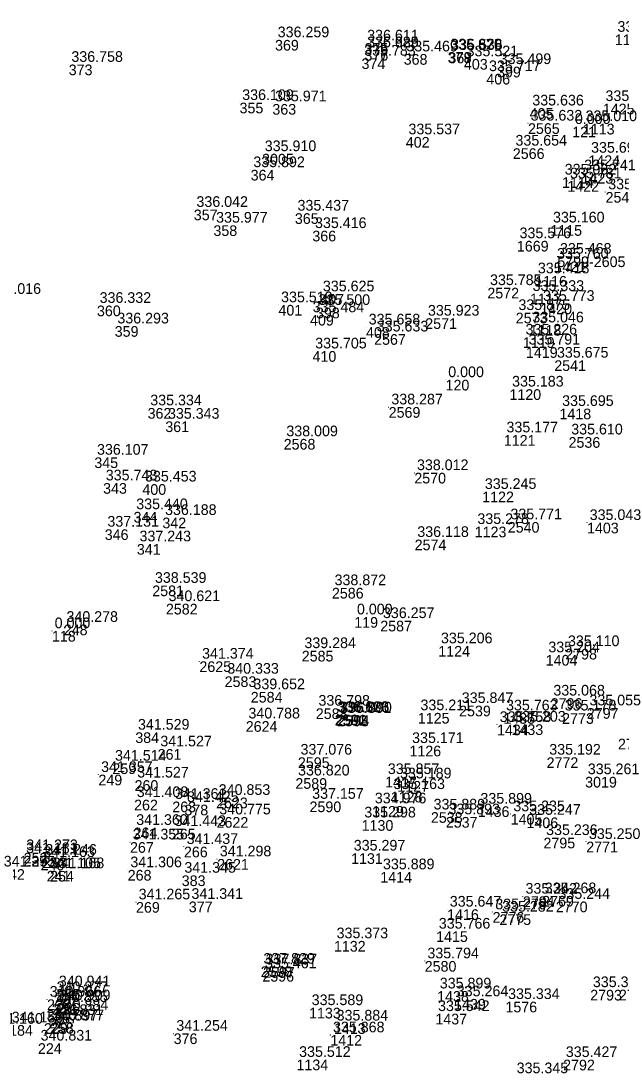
# Model space of a CAD drawing. Extents: x -829398 to -819400, y -1074439 to -1067977.
# Drawn here: x -820006.2 to -819938.6, y -1073221.6 to -1073103.4 of the extents above; entities that cross this region are included whole.
import ezdxf

# ---------------------------------------------------------------- set-up
doc = ezdxf.new("R2010")
doc.units = 0
for name, color, linetype in [('Vrstva 60', 7, 'Continuous'), ('Vrstva 61', 7, 'Continuous'), ('Čísla bodů_doměření_2012', 7, 'Continuous')]:
    doc.layers.add(name, color=color, linetype=linetype)

# ---------------------------------------------------------------- blocks, each defined once
blk = doc.blocks.new('BOD')
at = {"layer": 'Čísla bodů_doměření_2012'}
for p, q in [((-0.15, 0), (0.15, 0)), ((0, -0.15), (0, 0.15))]:
    blk.add_line(p, q, dxfattribs=at)

msp = doc.modelspace()

# ---------------------------------------------------------------- linework, layer by layer
at = {"layer": 'Vrstva 60'}
for p, q in [((-819977.6, -1073105.549), (-819977.6, -1073105.549)), ((-819967.524, -1073105.91), (-819967.524, -1073105.91)), ((-819967.533, -1073106.673), (-819967.533, -1073106.673)), ((-819967.531, -1073106.694), (-819967.531, -1073106.694)), ((-819963.116, -1073107.143), (-819963.116, -1073107.143)), ((-819958.154, -1073106.915), (-819958.154, -1073106.915)), ((-819958.154, -1073106.958), (-819958.154, -1073106.958)), ((-819958.078, -1073106.977), (-819958.078, -1073106.977)), ((-820000.832, -1073108.32), (-820000.832, -1073108.32)), ((-819967.861, -1073107.622), (-819967.861, -1073107.622)), ((-819956.334, -1073107.691), (-819956.334, -1073107.691)), ((-819953.807, -1073109.364), (-819953.807, -1073109.364)), ((-819952.606, -1073108.566), (-819952.606, -1073108.566)), ((-819981.597, -1073112.612), (-819981.597, -1073112.612)), ((-819977.901, -1073112.76), (-819977.901, -1073112.76)), ((-819948.935, -1073113.227), (-819948.935, -1073113.227)), ((-819949.12, -1073114.928), (-819949.12, -1073114.928)), ((-819962.876, -1073116.471), (-819962.876, -1073116.471)), ((-819950.828, -1073117.744), (-819950.828, -1073117.744)), ((-819979.06, -1073118.368), (-819979.06, -1073118.368)), ((-819980.346, -1073120.17), (-819980.346, -1073120.17)), ((-819986.747, -1073124.64), (-819986.747, -1073124.64)), ((-819975.367, -1073125.055), (-819975.367, -1073125.055)), ((-819984.538, -1073126.414), (-819984.538, -1073126.414)), ((-819973.4, -1073127.021), (-819973.4, -1073127.021)), ((-819972.514, -1073134.144), (-819972.514, -1073134.144)), ((-819953.695, -1073133.443), (-819953.695, -1073133.443)), ((-819997.652, -1073135.442), (-819997.652, -1073135.442)), ((-819977.219, -1073135.372), (-819977.219, -1073135.372)), ((-819973.662, -1073136.49), (-819973.662, -1073136.49)), ((-819972.996, -1073135.677), (-819972.996, -1073135.677)), ((-819995.653, -1073137.757), (-819995.653, -1073137.757)), ((-819967.356, -1073137.873), (-819967.356, -1073137.873)), ((-819960.686, -1073136.877), (-819960.686, -1073136.877)), ((-819966.445, -1073138.66), (-819966.445, -1073138.66)), ((-819973.38, -1073140.569), (-819973.38, -1073140.569)), ((-819991.951, -1073146.975), (-819991.951, -1073146.975)), ((-819964.807, -1073146.869), (-819964.807, -1073146.869)), ((-819989.957, -1073148.481), (-819989.957, -1073148.481)), ((-819976.628, -1073150.453), (-819976.628, -1073150.453)), ((-819997.949, -1073152.53), (-819997.949, -1073152.53)), ((-819996.96, -1073155.423), (-819996.96, -1073155.423)), ((-819992.539, -1073155.546), (-819992.539, -1073155.546)), ((-819993.528, -1073158.663), (-819993.528, -1073158.663)), ((-819990.287, -1073159.31), (-819990.287, -1073159.31)), ((-819996.776, -1073160.625), (-819996.776, -1073160.625)), ((-819993.163, -1073162.28), (-819993.163, -1073162.28)), ((-819991.423, -1073166.951), (-819991.423, -1073166.951)), ((-819989.889, -1073169.009), (-819989.889, -1073169.009)), ((-820001.385, -1073171.34), (-820001.385, -1073171.34))]:
    msp.add_line(p, q, dxfattribs=at)

# ---------------------------------------------------------------- block references
at = {"layer": 'Vrstva 60', "xscale": 0.010000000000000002, "yscale": 0.010000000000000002}
for p in [(-819939.348, -1073104.938), (-819940.695, -1073112.727), (-819940.695, -1073112.727), (-819949.12, -1073114.928), (-819944.14, -1073115.31), (-819942.942, -1073114.989), (-819950.828, -1073117.744), (-819942.318, -1073118.544), (-819942.318, -1073118.544), (-819945.287, -1073120.997), (-819943.094, -1073120.521), (-819943.094, -1073120.521), (-819944.689, -1073121.426), (-819944.689, -1073121.426), (-819940.385, -1073122.664), (-819946.603, -1073126.395), (-819950.37, -1073128.163), (-819946.151, -1073130.479), (-819946.151, -1073130.479), (-819945.818, -1073129.913), (-819945.818, -1073129.913), (-819948.306, -1073132.115), (-819953.695, -1073133.443), (-819948.902, -1073134.097), (-819947.728, -1073135.215), (-819947.728, -1073135.215), (-819950.497, -1073136.248), (-819960.686, -1073136.877), (-819948.934, -1073137.637), (-819966.445, -1073138.66), (-819949.693, -1073139.007), (-819949.353, -1073140.132), (-819949.353, -1073140.132), (-819946.159, -1073141.607), (-819958.4, -1073143.799), (-819951.208, -1073144.861), (-819964.807, -1073146.869), (-819945.577, -1073147.044), (-819945.577, -1073147.044), (-819976.628, -1073150.453), (-819951.843, -1073150.016), (-819944.551, -1073150.25), (-819961.919, -1073154.266), (-819961.919, -1073154.266), (-819954.276, -1073156.383), (-819954.276, -1073156.383), (-819955.119, -1073160.325), (-819955.119, -1073160.325), (-819951.398, -1073159.8), (-819942.474, -1073159.879), (-819942.474, -1073159.879), (-819961.882, -1073161.784), (-819961.882, -1073161.784), (-819991.423, -1073166.951), (-819991.423, -1073166.951), (-819971.197, -1073167.214), (-819971.197, -1073167.214), (-819989.889, -1073169.009), (-819989.889, -1073169.009), (-819968.68, -1073170.5), (-819968.68, -1073170.5), (-819965.752, -1073170.915), (-819965.752, -1073170.915), (-820002.716, -1073172.058), (-820002.716, -1073172.058), (-820001.385, -1073171.34), (-820001.385, -1073171.34), (-819974.594, -1073174.298), (-819974.594, -1073174.298), (-819959.218, -1073173.752), (-819959.218, -1073173.752), (-819944.921, -1073174.073), (-819986.115, -1073175.483), (-819986.115, -1073175.483), (-819947.127, -1073174.764), (-819947.127, -1073174.764), (-819983.276, -1073177.173), (-819983.276, -1073177.173), (-819980.333, -1073178.924), (-819980.333, -1073178.924), (-819956.876, -1073180.473), (-819956.876, -1073180.473), (-819946.562, -1073179.634), (-819973.012, -1073180.776), (-819973.012, -1073180.776), (-819970.878, -1073181.48), (-819970.878, -1073181.48), (-819970.834, -1073181.514), (-819970.834, -1073181.514), (-819970.622, -1073181.593), (-819970.622, -1073181.593), (-819970.549, -1073181.543), (-819970.549, -1073181.543), (-819961.522, -1073181.285), (-819961.522, -1073181.285), (-819951.892, -1073181.308), (-819951.892, -1073181.308), (-819945.279, -1073181.318), (-819942.499, -1073180.74), (-819980.898, -1073182.213), (-819980.898, -1073182.213), (-819952.608, -1073182.612), (-819952.608, -1073182.612), (-819950.975, -1073182.57), (-819950.975, -1073182.57), (-819993.337, -1073183.471), (-819993.337, -1073183.471), (-819962.468, -1073184.976), (-819962.468, -1073184.976), (-819938.988, -1073184.199), (-819990.819, -1073185.354), (-819990.819, -1073185.354), (-819975.029, -1073186.284), (-819975.029, -1073186.284), (-819947.025, -1073186.285), (-819995.917, -1073186.965), (-819995.917, -1073186.965), (-819997.485, -1073188.239), (-819997.485, -1073188.239), (-819975.31, -1073188.63), (-819975.31, -1073188.63), (-819965.203, -1073188.467), (-819965.203, -1073188.467), (-819942.683, -1073188.483), (-819993.418, -1073188.859), (-819993.418, -1073188.859), (-819963.833, -1073188.958), (-819963.833, -1073188.958), (-819993.471, -1073191.059), (-819993.471, -1073191.059), (-819984.239, -1073190.816), (-819984.239, -1073190.816), (-819964.571, -1073190.157), (-819964.571, -1073190.157), (-819989.173, -1073191.263), (-819989.173, -1073191.263), (-819987.805, -1073191.612), (-819987.805, -1073191.612), (-819973.719, -1073191.256), (-819973.719, -1073191.256), (-819966.666, -1073191.767), (-819966.666, -1073191.767), (-819954.776, -1073191.798), (-819954.776, -1073191.798), (-819984.182, -1073193.007), (-819984.182, -1073193.007), (-819967.85, -1073193.352), (-819967.85, -1073193.352), (-819960.049, -1073192.458), (-819960.049, -1073192.458), (-819958.375, -1073192.998), (-819958.375, -1073192.998), (-819951.07, -1073192.653), (-819951.07, -1073192.653), (-819949.286, -1073193.056), (-819949.286, -1073193.056), (-819993.529, -1073194.193), (-819993.529, -1073194.193), (-819989.217, -1073194.32), (-819989.217, -1073194.32), (-819993.932, -1073195.831), (-819993.932, -1073195.831), (-819947.379, -1073195.331), (-819942.561, -1073195.778), (-820005.909, -1073197.034), (-820005.909, -1073197.034), (-819987.858, -1073196.341), (-819987.858, -1073196.341), (-820005.928, -1073197.374), (-820005.928, -1073197.374), (-820003.99, -1073197.803), (-820003.99, -1073197.803), (-820003.765, -1073197.552), (-820003.765, -1073197.552), (-819984.12, -1073197.73), (-819984.12, -1073197.73), (-819969.038, -1073197.08), (-819969.038, -1073197.08), (-820003.308, -1073199.06), (-820003.308, -1073199.06), (-820002.932, -1073199.066), (-820002.932, -1073199.066), (-819994.189, -1073198.957), (-819994.189, -1073198.957), (-819965.748, -1073199.184), (-819965.748, -1073199.184), (-819988.108, -1073199.573), (-819988.108, -1073199.573), (-819993.257, -1073202.572), (-819993.257, -1073202.572), (-819987.307, -1073202.517), (-819987.307, -1073202.517), (-819949.698, -1073201.931), (-819947.527, -1073201.882), (-819945.983, -1073202.519), (-819958.227, -1073203.386), (-819958.227, -1073203.386), (-819953.103, -1073203.693), (-819953.103, -1073203.693), (-819952.335, -1073203.954), (-819959.465, -1073205.863), (-819959.465, -1073205.863), (-819970.969, -1073206.95), (-819970.969, -1073206.95), (-819979.213, -1073209.81), (-819979.213, -1073209.81), (-819978.96, -1073209.897), (-819978.96, -1073209.897), (-819960.749, -1073209.209), (-819960.749, -1073209.209), (-819979.025, -1073210.329), (-819979.025, -1073210.329), (-820002.243, -1073212.362), (-820002.243, -1073212.362), (-820003.275, -1073213.523), (-820003.275, -1073213.523), (-820002.501, -1073213.005), (-820002.501, -1073213.005), (-819959.352, -1073212.597), (-819959.352, -1073212.597), (-819957.437, -1073213.475), (-819957.437, -1073213.475), (-819942.114, -1073212.45), (-819938.885, -1073212.439), (-820002.533, -1073214.122), (-820002.533, -1073214.122), (-820002.231, -1073213.934), (-820002.231, -1073213.934), (-819973.773, -1073214.474), (-819973.773, -1073214.474), (-819951.66, -1073213.787), (-820003.045, -1073215.586), (-820003.045, -1073215.586), (-820002.481, -1073215.033), (-820002.481, -1073215.033), (-819959.549, -1073215.143), (-819959.549, -1073215.143), (-820003.623, -1073216.209), (-820003.623, -1073216.209), (-820002.941, -1073216.172), (-820002.941, -1073216.172), (-819970.968, -1073216.207), (-819970.968, -1073216.207), (-819989.016, -1073217.356), (-819989.016, -1073217.356), (-819971.375, -1073217.535), (-819971.375, -1073217.535), (-820004.297, -1073218.463), (-820004.297, -1073218.463), (-819975.187, -1073220.3), (-819975.187, -1073220.3), (-819945.162, -1073220.317)]:
    msp.add_blockref('BOD', p, dxfattribs=at)

# ---------------------------------------------------------------- texts
at = {"layer": 'Vrstva 60'}
for s, p in [('369', (-819977.6, -1073106.749)), ('375', (-819967.524, -1073107.11)), ('1106', (-819939.348, -1073106.138)), ('376', (-819967.533, -1073107.873)), ('377', (-819967.531, -1073107.894)), ('368', (-819963.116, -1073108.343)), ('379', (-819958.154, -1073108.115)), ('378', (-819958.154, -1073108.158)), ('367', (-819958.078, -1073108.177)), ('373', (-820000.832, -1073109.52)), ('374', (-819967.861, -1073108.822)), ('403', (-819956.334, -1073108.891)), ('406', (-819953.807, -1073110.564)), ('399', (-819952.606, -1073109.766)), ('355', (-819981.597, -1073113.812)), ('363', (-819977.901, -1073113.96)), ('1425', (-819940.695, -1073113.927)), ('405', (-819948.935, -1073114.427)), ('2565', (-819949.12, -1073116.128)), ('2565', (-819949.12, -1073116.128)), ('121', (-819944.14, -1073116.51)), ('1113', (-819942.942, -1073116.189)), ('402', (-819962.876, -1073117.671)), ('2566', (-819950.828, -1073118.944)), ('2566', (-819950.828, -1073118.944)), ('3005', (-819979.06, -1073119.568)), ('1424', (-819942.318, -1073119.744)), ('364', (-819980.346, -1073121.37)), ('1114', (-819945.287, -1073122.197)), ('1422', (-819944.689, -1073122.626)), ('1423', (-819943.094, -1073121.721)), ('2542', (-819940.385, -1073123.864)), ('357', (-819986.747, -1073125.84)), ('365', (-819975.367, -1073126.255)), ('358', (-819984.538, -1073127.614)), ('366', (-819973.4, -1073128.221)), ('1115', (-819946.603, -1073127.595)), ('1669', (-819950.37, -1073129.363)), ('1421', (-819946.151, -1073131.679)), ('5799-2605', (-819945.818, -1073131.113)), ('1116', (-819948.306, -1073133.315)), ('407', (-819972.514, -1073135.344)), ('2572', (-819953.695, -1073134.643)), ('2572', (-819953.695, -1073134.643)), ('1117', (-819948.902, -1073135.297)), ('360', (-819997.652, -1073136.642)), ('401', (-819977.219, -1073136.572)), ('1420', (-819947.728, -1073136.415)), ('409', (-819973.662, -1073137.69)), ('398', (-819972.996, -1073136.877)), ('2573', (-819950.497, -1073137.448)), ('359', (-819995.653, -1073138.957)), ('408', (-819967.356, -1073139.073)), ('2571', (-819960.686, -1073138.077)), ('2571', (-819960.686, -1073138.077)), ('1118', (-819948.934, -1073138.837)), ('2567', (-819966.445, -1073139.86)), ('2567', (-819966.445, -1073139.86)), ('1119', (-819949.693, -1073140.207)), ('1419', (-819949.353, -1073141.332)), ('410', (-819973.38, -1073141.769)), ('2541', (-819946.159, -1073142.807)), ('120', (-819958.4, -1073144.999)), ('1120', (-819951.208, -1073146.061)), ('362', (-819991.951, -1073148.175)), ('2569', (-819964.807, -1073148.069)), ('2569', (-819964.807, -1073148.069)), ('1418', (-819945.577, -1073148.244)), ('361', (-819989.957, -1073149.681)), ('2568', (-819976.628, -1073151.653)), ('2568', (-819976.628, -1073151.653)), ('1121', (-819951.843, -1073151.216)), ('2536', (-819944.551, -1073151.45)), ('345', (-819997.949, -1073153.73)), ('2570', (-819961.919, -1073155.466)), ('343', (-819996.96, -1073156.623)), ('400', (-819992.539, -1073156.746)), ('1122', (-819954.276, -1073157.583)), ('344', (-819993.528, -1073159.863)), ('342', (-819990.287, -1073160.51)), ('1123', (-819955.119, -1073161.525)), ('2540', (-819951.398, -1073161)), ('1403', (-819942.474, -1073161.079)), ('346', (-819996.776, -1073161.825)), ('341', (-819993.163, -1073163.48)), ('2574', (-819961.882, -1073162.984)), ('2581', (-819991.423, -1073168.151)), ('2581', (-819991.423, -1073168.151)), ('2586', (-819971.197, -1073168.414)), ('2582', (-819989.889, -1073170.209)), ('2582', (-819989.889, -1073170.209)), ('119', (-819968.68, -1073171.7)), ('2587', (-819965.752, -1073172.115)), ('118', (-820002.716, -1073173.258)), ('248', (-820001.385, -1073172.54)), ('248', (-820001.385, -1073172.54)), ('2585', (-819974.594, -1073175.498)), ('1124', (-819959.218, -1073174.952)), ('2798', (-819944.921, -1073175.273)), ('2625', (-819986.115, -1073176.683)), ('1404', (-819947.127, -1073175.964)), ('2583', (-819983.276, -1073178.373)), ('2584', (-819980.333, -1073180.124)), ('2539', (-819956.876, -1073181.673)), ('2796', (-819946.562, -1073180.834)), ('2588', (-819973.012, -1073181.976)), ('2591', (-819970.878, -1073182.68)), ('2592', (-819970.834, -1073182.714)), ('2593', (-819970.622, -1073182.793)), ('2594', (-819970.549, -1073182.743)), ('1125', (-819961.522, -1073182.485)), ('1435', (-819951.892, -1073182.508)), ('2773', (-819945.279, -1073182.518)), ('2797', (-819942.499, -1073181.94)), ('2624', (-819980.898, -1073183.413)), ('1434', (-819952.608, -1073183.812)), ('1433', (-819950.975, -1073183.77)), ('384', (-819993.337, -1073184.671)), ('1126', (-819962.468, -1073186.176)), ('2799', (-819938.988, -1073185.399)), ('261', (-819990.819, -1073186.554)), ('2595', (-819975.029, -1073187.484)), ('2772', (-819947.025, -1073187.485)), ('259', (-819995.917, -1073188.165)), ('249', (-819997.485, -1073189.439)), ('2589', (-819975.31, -1073189.83)), ('1417', (-819965.203, -1073189.667)), ('3019', (-819942.683, -1073189.683)), ('260', (-819993.418, -1073190.059)), ('1127', (-819963.833, -1073190.158)), ('262', (-819993.471, -1073192.259)), ('2623', (-819984.239, -1073192.016)), ('1128', (-819964.571, -1073191.357)), ('263', (-819989.173, -1073192.463)), ('378', (-819987.805, -1073192.812)), ('2590', (-819973.719, -1073192.456)), ('1129', (-819966.666, -1073192.967)), ('1436', (-819954.776, -1073192.998)), ('2622', (-819984.182, -1073194.207)), ('1130', (-819967.85, -1073194.552)), ('2538', (-819960.049, -1073193.658)), ('2537', (-819958.375, -1073194.198)), ('1405', (-819951.07, -1073193.853)), ('1406', (-819949.286, -1073194.256)), ('264', (-819993.529, -1073195.393)), ('265', (-819989.217, -1073195.52)), ('267', (-819993.932, -1073197.031)), ('2795', (-819947.379, -1073196.531)), ('2771', (-819942.561, -1073196.978)), ('252', (-820005.909, -1073198.234)), ('266', (-819987.858, -1073197.541)), ('239', (-820005.928, -1073198.574)), ('240', (-820003.99, -1073199.003)), ('253', (-820003.765, -1073198.752)), ('2621', (-819984.12, -1073198.93)), ('1131', (-819969.038, -1073198.28)), ('242', (-820008.448, -1073200.073)), ('241', (-820003.308, -1073200.26)), ('254', (-820002.932, -1073200.266)), ('268', (-819994.189, -1073200.157)), ('1414', (-819965.748, -1073200.384)), ('383', (-819988.108, -1073200.773)), ('269', (-819993.257, -1073203.772)), ('377', (-819987.307, -1073203.717)), ('2794', (-819949.698, -1073203.131)), ('2769', (-819947.527, -1073203.082)), ('2770', (-819945.983, -1073203.719)), ('1416', (-819958.227, -1073204.586)), ('2776', (-819953.103, -1073204.893)), ('2775', (-819952.335, -1073205.154)), ('1415', (-819959.465, -1073207.063)), ('1132', (-819970.969, -1073208.15)), ('2598', (-819979.213, -1073211.01)), ('2597', (-819978.96, -1073211.097)), ('2580', (-819960.749, -1073210.409)), ('2596', (-819979.025, -1073211.529)), ('255', (-820002.243, -1073213.562)), ('228', (-820003.275, -1073214.723)), ('227', (-820002.501, -1073214.205)), ('1438', (-819959.352, -1073213.797)), ('1439', (-819957.437, -1073214.675)), ('2793', (-819942.114, -1073213.65)), ('2763', (-819938.885, -1073213.639)), ('226', (-820002.533, -1073215.322)), ('256', (-820002.231, -1073215.134)), ('1133', (-819973.773, -1073215.674)), ('1576', (-819951.66, -1073214.987)), ('225', (-820003.045, -1073216.786)), ('257', (-820002.481, -1073216.233)), ('1437', (-819959.549, -1073216.343)), ('184', (-820007.545, -1073217.617)), ('229', (-820003.623, -1073217.409)), ('258', (-820002.941, -1073217.372)), ('1413', (-819970.968, -1073217.407)), ('376', (-819989.016, -1073218.556)), ('1412', (-819971.375, -1073218.735)), ('224', (-820004.297, -1073219.663)), ('1134', (-819975.187, -1073221.5)), ('2792', (-819945.162, -1073221.517))]:
    msp.add_text(s, height=1.2, dxfattribs=at).set_placement(p)
at = {"layer": 'Vrstva 61'}
for s, p in [('334.592', (-819939.048, -1073104.638)), ('336.259', (-819977.3, -1073105.249)), ('336.611', (-819967.224, -1073105.61)), ('336.625', (-819967.233, -1073106.373)), ('335.989', (-819967.231, -1073106.394)), ('335.469', (-819962.816, -1073106.843)), ('336.620', (-819957.854, -1073106.615)), ('335.375', (-819957.854, -1073106.658)), ('335.536', (-819957.778, -1073106.677)), ('336.758', (-820000.532, -1073108.02)), ('335.783', (-819967.561, -1073107.322)), ('335.521', (-819956.034, -1073107.391)), ('335.499', (-819952.306, -1073108.266)), ('335.717', (-819953.507, -1073109.064)), ('336.109', (-819981.297, -1073112.312)), ('335.971', (-819977.601, -1073112.46)), ('335.636', (-819948.635, -1073112.927)), ('335.751', (-819940.395, -1073112.427)), ('335.632', (-819948.82, -1073114.628)), ('335.632', (-819948.82, -1073114.628)), ('0.000', (-819943.84, -1073115.01)), ('335.010', (-819942.642, -1073114.689)), ('335.537', (-819962.576, -1073116.171)), ('335.654', (-819950.528, -1073117.444)), ('335.654', (-819950.528, -1073117.444)), ('335.910', (-819978.76, -1073118.068)), ('335.698', (-819942.018, -1073118.244)), ('335.892', (-819980.046, -1073119.87)), ('335.741', (-819942.794, -1073120.221)), ('335.062', (-819944.987, -1073120.697)), ('335.781', (-819944.389, -1073121.126)), ('335.545', (-819940.085, -1073122.364)), ('336.042', (-819986.447, -1073124.34)), ('335.437', (-819975.067, -1073124.755)), ('335.977', (-819984.238, -1073126.114)), ('335.160', (-819946.303, -1073126.095)), ('335.416', (-819973.1, -1073126.721)), ('335.576', (-819950.07, -1073127.863)), ('335.468', (-819945.518, -1073129.613)), ('335.760', (-819945.851, -1073130.179)), ('335.418', (-819948.006, -1073131.815)), ('335.785', (-819953.395, -1073133.143)), ('335.785', (-819953.395, -1073133.143)), ('337.016', (-820009.746, -1073134.133)), ('335.625', (-819972.214, -1073133.844)), ('335.333', (-819948.602, -1073133.797)), ('336.332', (-819997.352, -1073135.142)), ('335.519', (-819976.919, -1073135.072)), ('335.500', (-819972.696, -1073135.377)), ('335.773', (-819947.428, -1073134.915)), ('335.484', (-819973.362, -1073136.19)), ('335.923', (-819960.386, -1073136.577)), ('335.923', (-819960.386, -1073136.577)), ('335.875', (-819950.197, -1073135.948)), ('336.293', (-819995.353, -1073137.457)), ('335.658', (-819967.056, -1073137.573)), ('335.046', (-819948.634, -1073137.337)), ('335.633', (-819966.145, -1073138.36)), ('335.633', (-819966.145, -1073138.36)), ('335.226', (-819949.393, -1073138.707)), ('335.705', (-819973.08, -1073140.269)), ('335.791', (-819949.053, -1073139.832)), ('335.675', (-819945.859, -1073141.307)), ('0.000', (-819958.1, -1073143.499)), ('335.183', (-819950.908, -1073144.561)), ('335.334', (-819991.651, -1073146.675)), ('338.287', (-819964.507, -1073146.569)), ('338.287', (-819964.507, -1073146.569)), ('335.695', (-819945.277, -1073146.744)), ('335.343', (-819989.657, -1073148.181)), ('335.177', (-819951.543, -1073149.716)), ('338.009', (-819976.328, -1073150.153)), ('338.009', (-819976.328, -1073150.153)), ('335.610', (-819944.251, -1073149.95)), ('336.107', (-819997.649, -1073152.23)), ('338.012', (-819961.619, -1073153.966)), ('335.743', (-819996.66, -1073155.123)), ('335.453', (-819992.239, -1073155.246)), ('335.245', (-819953.976, -1073156.083)), ('335.440', (-819993.228, -1073158.363)), ('336.188', (-819989.987, -1073159.01)), ('337.131', (-819996.476, -1073160.325)), ('335.278', (-819954.819, -1073160.025)), ('335.771', (-819951.098, -1073159.5)), ('335.043', (-819942.174, -1073159.579)), ('336.118', (-819961.582, -1073161.484)), ('337.243', (-819992.863, -1073161.98)), ('338.539', (-819991.123, -1073166.651)), ('338.539', (-819991.123, -1073166.651)), ('338.872', (-819970.897, -1073166.914)), ('340.621', (-819989.589, -1073168.709)), ('340.621', (-819989.589, -1073168.709)), ('340.278', (-820001.085, -1073171.04)), ('340.278', (-820001.085, -1073171.04)), ('0.000', (-819968.38, -1073170.2)), ('336.257', (-819965.452, -1073170.615)), ('0.000', (-820002.416, -1073171.758)), ('335.206', (-819958.918, -1073173.452)), ('339.284', (-819974.294, -1073173.998)), ('335.204', (-819946.827, -1073174.464)), ('335.110', (-819944.621, -1073173.773)), ('341.374', (-819985.815, -1073175.183)), ('340.333', (-819982.976, -1073176.873)), ('339.652', (-819980.033, -1073178.624)), ('335.068', (-819946.262, -1073179.334)), ('336.798', (-819972.712, -1073180.476)), ('335.847', (-819956.576, -1073180.173)), ('335.055', (-819942.199, -1073180.44)), ('336.623', (-819970.578, -1073181.18)), ('336.806', (-819970.534, -1073181.214)), ('336.801', (-819970.322, -1073181.293)), ('336.090', (-819970.249, -1073181.243)), ('335.211', (-819961.222, -1073180.985)), ('335.763', (-819951.592, -1073181.008)), ('335.178', (-819944.979, -1073181.018)), ('340.788', (-819980.598, -1073181.913)), ('335.758', (-819952.308, -1073182.312)), ('335.203', (-819950.675, -1073182.27)), ('341.529', (-819993.037, -1073183.171)), ('341.527', (-819990.519, -1073185.054)), ('335.171', (-819962.168, -1073184.676)), ('337.076', (-819974.729, -1073185.984)), ('335.192', (-819946.725, -1073185.985)), ('341.514', (-819995.617, -1073186.665)), ('341.357', (-819997.185, -1073187.939)), ('341.527', (-819993.118, -1073188.559)), ('336.820', (-819975.01, -1073188.33)), ('335.857', (-819964.903, -1073188.167)), ('335.189', (-819963.533, -1073188.658)), ('335.261', (-819942.383, -1073188.183)), ('335.163', (-819964.271, -1073189.857)), ('341.408', (-819993.171, -1073190.759)), ('341.361', (-819988.873, -1073190.963)), ('340.853', (-819983.939, -1073190.516)), ('337.157', (-819973.419, -1073190.956)), ('341.425', (-819987.505, -1073191.312)), ('334.976', (-819966.366, -1073191.467)), ('335.889', (-819959.749, -1073192.158)), ('335.899', (-819954.476, -1073191.498)), ('335.235', (-819950.77, -1073192.353)), ('340.775', (-819983.882, -1073192.707)), ('335.298', (-819967.55, -1073193.052)), ('335.893', (-819958.075, -1073192.698)), ('335.247', (-819948.986, -1073192.756)), ('341.360', (-819993.229, -1073193.893)), ('341.443', (-819988.917, -1073194.02)), ('341.355', (-819993.632, -1073195.531)), ('335.236', (-819947.079, -1073195.031)), ('335.250', (-819942.261, -1073195.478)), ('341.181', (-820005.628, -1073197.074)), ('341.273', (-820005.609, -1073196.734)), ('341.437', (-819987.558, -1073196.041)), ('335.297', (-819968.738, -1073196.78)), ('341.163', (-820003.69, -1073197.503)), ('341.246', (-820003.465, -1073197.252)), ('341.298', (-819983.82, -1073197.43)), ('341.275', (-820008.148, -1073198.573)), ('341.105', (-820003.008, -1073198.76)), ('341.168', (-820002.632, -1073198.766)), ('341.306', (-819993.889, -1073198.657)), ('341.345', (-819987.808, -1073199.273)), ('335.889', (-819965.448, -1073198.884)), ('335.242', (-819949.398, -1073201.631)), ('335.268', (-819947.227, -1073201.582)), ('341.265', (-819992.957, -1073202.272)), ('341.341', (-819987.007, -1073202.217)), ('335.244', (-819945.683, -1073202.219)), ('335.647', (-819957.927, -1073203.086)), ('335.279', (-819952.803, -1073203.393)), ('335.282', (-819952.035, -1073203.654)), ('335.766', (-819959.165, -1073205.563)), ('335.373', (-819970.669, -1073206.65)), ('337.829', (-819978.913, -1073209.51)), ('335.461', (-819978.725, -1073210.029)), ('337.837', (-819978.66, -1073209.597)), ('335.794', (-819960.449, -1073208.909)), ('340.941', (-820001.943, -1073212.062)), ('335.899', (-819959.052, -1073212.297)), ('335.375', (-819941.814, -1073212.15)), ('340.966', (-820002.975, -1073213.223)), ('340.877', (-820002.201, -1073212.705)), ('335.264', (-819957.137, -1073213.175)), ('335.334', (-819951.36, -1073213.487)), ('340.855', (-820002.233, -1073213.822)), ('340.884', (-820002.181, -1073214.733)), ('340.909', (-820001.931, -1073213.634)), ('335.589', (-819973.473, -1073214.174)), ('340.897', (-820003.323, -1073215.909)), ('340.831', (-820002.745, -1073215.286)), ('340.877', (-820002.641, -1073215.872)), ('335.884', (-819970.668, -1073215.907)), ('335.542', (-819959.249, -1073214.843)), ('341.160', (-820009.55, -1073216.27)), ('341.150', (-820007.245, -1073216.117)), ('341.254', (-819988.716, -1073217.056)), ('340.831', (-820003.997, -1073218.163)), ('335.868', (-819971.075, -1073217.235)), ('335.512', (-819974.887, -1073220)), ('335.427', (-819944.862, -1073220.017)), ('335.345', (-819950.392, -1073221.835))]:
    msp.add_text(s, height=1.2, dxfattribs=at).set_placement(p)

doc.saveas('drawing.dxf')
